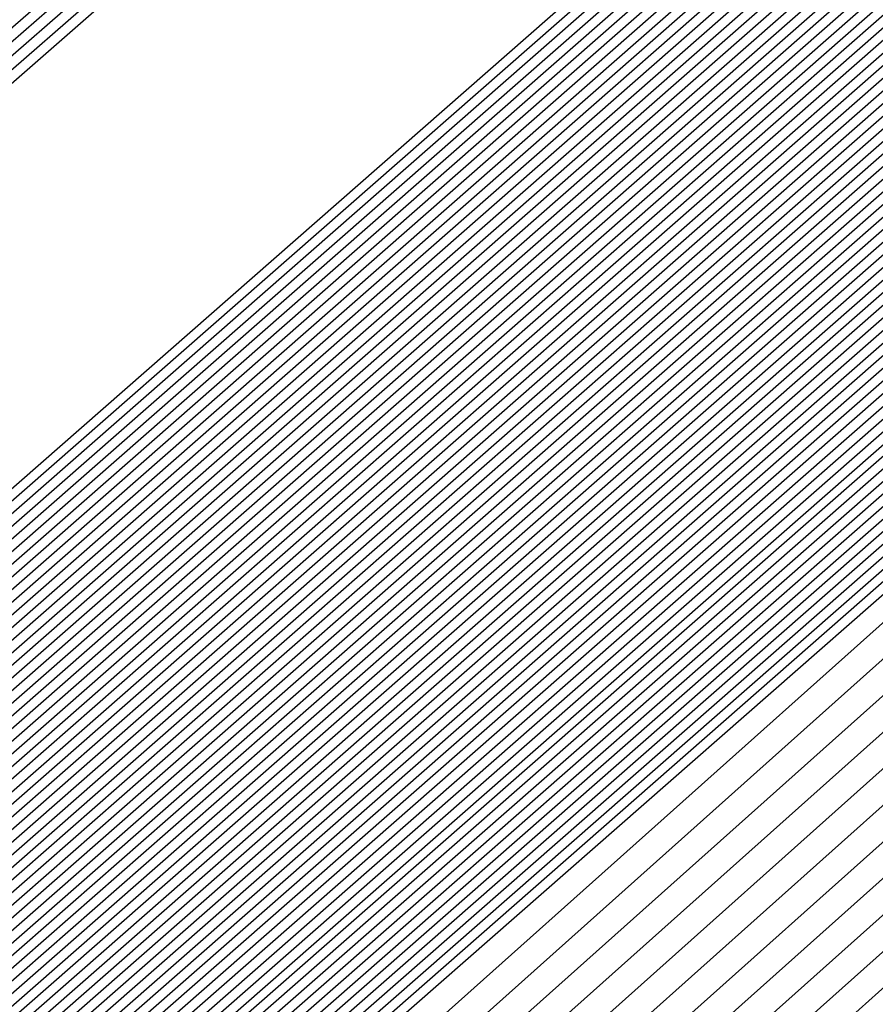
# Model space of a CAD drawing. Extents: x 3249832 to 3255657, y 13789405 to 13793316.
# Tile 922 of 1056: x 3253211.3901 to 3253211.4568, y 13791260.0978 to 13791260.1745. Entities that reach past the tile are written whole.
import ezdxf

# ---------------------------------------------------------------- set-up
doc = ezdxf.new("R2010")
doc.units = 0
doc.header["$LTSCALE"] = 100
doc.header["$MEASUREMENT"] = 0
for name, color, linetype in [('GRATIO_03231_CON', 1, 'CONTINUOUS'), ('GRATIO_0323_ICON', 1, 'CONTINUOUS'), ('TARGETS_EAST', 7, 'CONTINUOUS')]:
    doc.layers.add(name, color=color, linetype=linetype)

# ---------------------------------------------------------------- blocks, each defined once
blk = doc.blocks.new('Gratio_032316_contours')
at = {"layer": 'GRATIO_03231_CON', "color": 5, "linetype": 'Continuous', "flags": 128}
for points in [[(3253177.704756, 13791230.766067), (3253185.643033, 13791237.685398), (3253200.734516, 13791250.865585), (3253218.815861, 13791266.661746), (3253234.291074, 13791280.181456), (3253242.951823, 13791287.746732), (3253246.140397, 13791290.537309), (3253246.586741, 13791290.947355), (3253247.014362, 13791291.365837), (3253250.12102, 13791294.160915), (3253258.59804, 13791301.695547), (3253273.796257, 13791315.143359), (3253291.704555, 13791330.920638), (3253306.971337, 13791344.254342)], [(3253177.089585, 13791230.22308), (3253185.232573, 13791237.323861), (3253200.486855, 13791250.647788), (3253218.685071, 13791266.546611), (3253234.235555, 13791280.132165), (3253242.93567, 13791287.731799), (3253246.138826, 13791290.534946), (3253246.587455, 13791290.946559), (3253247.007656, 13791291.357733), (3253250.060221, 13791294.104125), (3253258.389611, 13791301.507537), (3253273.323142, 13791314.721148), (3253290.919561, 13791330.223658), (3253305.920461, 13791343.325148)], [(3253176.474414, 13791229.680093), (3253184.822112, 13791236.962323), (3253200.239195, 13791250.429989), (3253218.554281, 13791266.431479), (3253234.180037, 13791280.082873), (3253242.919516, 13791287.716865), (3253246.137255, 13791290.532583), (3253246.588168, 13791290.945763), (3253247.000951, 13791291.349628), (3253249.999421, 13791294.047336), (3253258.181181, 13791301.319527), (3253272.850028, 13791314.298938), (3253290.134562, 13791329.526677), (3253304.869584, 13791342.395954)], [(3253175.244073, 13791228.594119), (3253184.001191, 13791236.239247), (3253199.743873, 13791249.994392), (3253218.292697, 13791266.201212), (3253234.069002, 13791279.984291), (3253242.887209, 13791287.686999), (3253246.134112, 13791290.527856), (3253246.589595, 13791290.944171), (3253246.987539, 13791291.33342), (3253249.877822, 13791293.933757), (3253257.764321, 13791300.943507), (3253271.903798, 13791313.454514), (3253288.564569, 13791328.132716), (3253302.767831, 13791340.537565)], [(3253196.577061, 13791247.036147), (3253203.471051, 13791253.193803), (3253218.759506, 13791266.601258), (3253234.069714, 13791279.984133), (3253242.887716, 13791287.686623), (3253246.134624, 13791290.527313), (3253246.590308, 13791290.943375), (3253246.980833, 13791291.325315), (3253249.817023, 13791293.876967), (3253257.555891, 13791300.755497), (3253271.430682, 13791313.032305), (3253287.77957, 13791327.435736), (3253301.716954, 13791339.608371)], [(3253196.710569, 13791247.152543), (3253203.58621, 13791253.293811), (3253218.83398, 13791266.665582), (3253234.103448, 13791280.012829), (3253242.898008, 13791287.694797), (3253246.136358, 13791290.527838), (3253246.591022, 13791290.942579), (3253246.974128, 13791291.317211), (3253249.756224, 13791293.820178), (3253257.347461, 13791300.567486), (3253270.957567, 13791312.610093), (3253286.994572, 13791326.738755), (3253300.666077, 13791338.679176)], [(3253196.844077, 13791247.26894), (3253203.701371, 13791253.393818), (3253218.908454, 13791266.729905), (3253234.137183, 13791280.041526), (3253242.9083, 13791287.702971), (3253246.138093, 13791290.528363), (3253246.591735, 13791290.941783), (3253246.967422, 13791291.309107), (3253249.695424, 13791293.763388), (3253257.139032, 13791300.379476), (3253270.484453, 13791312.187881), (3253286.209573, 13791326.041774), (3253299.615201, 13791337.749981)], [(3253197.111093, 13791247.501735), (3253203.931691, 13791253.593836), (3253219.057401, 13791266.858547), (3253234.204654, 13791280.09892), (3253242.928884, 13791287.71932), (3253246.141561, 13791290.529414), (3253246.593162, 13791290.940191), (3253246.954011, 13791291.292898), (3253249.573825, 13791293.649809), (3253256.722172, 13791300.003456), (3253269.538223, 13791311.34346), (3253284.63958, 13791324.647813), (3253297.513447, 13791335.891592)], [(3253197.244601, 13791247.618131), (3253204.046851, 13791253.693843), (3253219.131875, 13791266.92287), (3253234.238388, 13791280.127617), (3253242.939176, 13791287.727494), (3253246.143296, 13791290.529939), (3253246.593875, 13791290.939395), (3253246.947305, 13791291.284794), (3253249.513026, 13791293.59302), (3253256.513742, 13791299.815445), (3253269.065109, 13791310.92125), (3253283.854581, 13791323.950833), (3253296.46257, 13791334.962398)], [(3253197.378109, 13791247.734529), (3253204.162012, 13791253.793851), (3253219.206348, 13791266.987193), (3253234.272124, 13791280.156313), (3253242.949468, 13791287.735668), (3253246.14503, 13791290.530465), (3253246.594589, 13791290.9386), (3253246.940599, 13791291.27669), (3253249.452226, 13791293.53623), (3253256.305312, 13791299.627435), (3253268.591994, 13791310.499038), (3253283.069583, 13791323.253852), (3253295.411694, 13791334.033204)], [(3253197.511617, 13791247.850926), (3253204.277171, 13791253.893859), (3253219.280822, 13791267.051512), (3253234.305859, 13791280.18501), (3253242.95976, 13791287.743843), (3253246.146765, 13791290.53099), (3253246.595302, 13791290.937804), (3253246.933893, 13791291.268586), (3253249.391427, 13791293.479441), (3253256.096882, 13791299.439425), (3253268.118879, 13791310.076826), (3253282.284588, 13791322.55687), (3253294.360818, 13791333.104009)], [(3253197.778633, 13791248.083719), (3253204.507492, 13791254.093876), (3253219.429769, 13791267.180159), (3253234.373329, 13791280.242404), (3253242.980343, 13791287.760191), (3253246.150233, 13791290.532041), (3253246.596729, 13791290.936212), (3253246.920482, 13791291.252377), (3253249.269828, 13791293.365862), (3253255.680023, 13791299.063404), (3253267.172648, 13791309.232405), (3253280.714591, 13791321.162909), (3253292.259064, 13791331.24562), (3253298.86322, 13791336.863506)], [(3253197.912141, 13791248.200117), (3253204.622651, 13791254.193883), (3253219.504243, 13791267.244478), (3253234.407064, 13791280.271101), (3253242.990635, 13791287.768365), (3253246.151968, 13791290.532566), (3253246.597442, 13791290.935416), (3253246.913776, 13791291.244273), (3253249.209028, 13791293.309072), (3253255.471593, 13791298.875394), (3253266.699533, 13791308.810193), (3253279.929596, 13791320.465926), (3253291.208188, 13791330.316426), (3253297.66843, 13791335.812021)], [(3253198.045649, 13791248.316514), (3253204.737812, 13791254.293891), (3253219.578716, 13791267.308801), (3253234.440798, 13791280.299798), (3253243.000927, 13791287.77654), (3253246.153702, 13791290.533091), (3253246.598156, 13791290.93462), (3253246.907071, 13791291.236168), (3253249.148229, 13791293.252283), (3253255.263163, 13791298.687384), (3253266.226419, 13791308.387983), (3253279.144597, 13791319.768946), (3253290.157311, 13791329.387232), (3253296.473639, 13791334.760535)], [(3253198.179157, 13791248.43291), (3253204.852971, 13791254.393901), (3253219.65319, 13791267.373124), (3253234.474533, 13791280.328495), (3253243.011219, 13791287.784714), (3253246.155437, 13791290.533616), (3253246.598869, 13791290.933824), (3253246.900365, 13791291.228064), (3253249.087429, 13791293.195493), (3253255.054733, 13791298.499374), (3253265.753304, 13791307.965772), (3253278.359599, 13791319.071965), (3253289.106434, 13791328.458038), (3253295.27885, 13791333.70905)], [(3253198.446173, 13791248.665705), (3253205.083292, 13791254.593916), (3253219.802137, 13791267.501766), (3253234.542003, 13791280.385889), (3253243.031803, 13791287.801062), (3253246.158905, 13791290.534667), (3253246.600296, 13791290.932232), (3253246.886954, 13791291.211856), (3253248.96583, 13791293.081914), (3253254.637874, 13791298.123353), (3253264.807075, 13791307.12135), (3253276.789604, 13791317.678004), (3253287.004681, 13791326.599649), (3253292.889269, 13791331.606079), (3253295.951331, 13791334.070942)], [(3253198.579681, 13791248.782102), (3253205.198453, 13791254.693924), (3253219.876611, 13791267.566089), (3253234.575738, 13791280.414585), (3253243.042095, 13791287.809237), (3253246.16064, 13791290.535192), (3253246.60101, 13791290.931436), (3253246.880248, 13791291.203751), (3253248.905031, 13791293.025125), (3253254.429444, 13791297.935343), (3253264.33396, 13791306.699138), (3253276.004607, 13791316.981023), (3253285.953804, 13791325.670454), (3253291.694479, 13791330.554594), (3253294.7416, 13791333.011419)], [(3253198.713189, 13791248.898498), (3253205.313612, 13791254.793933), (3253219.951085, 13791267.630412), (3253234.609474, 13791280.443283), (3253243.052387, 13791287.817411), (3253246.162374, 13791290.535718), (3253246.601723, 13791290.93064), (3253246.873542, 13791291.195647), (3253248.844232, 13791292.968335), (3253254.221014, 13791297.747333), (3253263.860844, 13791306.276928), (3253275.21961, 13791316.284043), (3253284.902928, 13791324.74126), (3253290.499689, 13791329.503109), (3253293.53187, 13791331.951897)], [(3253198.846697, 13791249.014895), (3253205.428774, 13791254.893941), (3253220.025558, 13791267.694732), (3253234.643209, 13791280.47198), (3253243.062679, 13791287.825585), (3253246.164109, 13791290.536243), (3253246.602436, 13791290.929844), (3253246.866836, 13791291.187543), (3253248.783432, 13791292.911546), (3253254.012584, 13791297.559322), (3253263.387729, 13791305.854716), (3253274.434612, 13791315.58706), (3253283.852051, 13791323.812065), (3253289.304899, 13791328.451623), (3253292.322139, 13791330.892375), (3253295.398785, 13791333.387147)], [(3253199.113713, 13791249.247691), (3253205.659094, 13791255.093956), (3253220.174506, 13791267.823378), (3253234.710679, 13791280.529373), (3253243.083262, 13791287.841934), (3253246.167577, 13791290.537293), (3253246.603863, 13791290.928252), (3253246.853425, 13791291.171334), (3253248.661833, 13791292.797967), (3253253.595725, 13791297.183302), (3253262.4415, 13791305.010294), (3253272.864616, 13791314.193099), (3253281.750298, 13791321.953677), (3253286.915319, 13791326.348653), (3253289.902678, 13791328.77333), (3253293.186926, 13791331.457682)], [(3253199.247221, 13791249.364086), (3253205.774253, 13791255.193966), (3253220.248979, 13791267.887697), (3253234.744414, 13791280.558071), (3253243.093554, 13791287.850108), (3253246.169312, 13791290.537819), (3253246.604577, 13791290.927456), (3253246.846719, 13791291.16323), (3253248.601034, 13791292.741177), (3253253.387295, 13791296.995292), (3253261.968385, 13791304.588083), (3253272.07962, 13791313.496119), (3253280.699421, 13791321.024482), (3253285.720529, 13791325.297167), (3253288.692948, 13791327.713808), (3253292.080997, 13791330.492949), (3253297.619173, 13791335.1971)], [(3253199.380729, 13791249.480484), (3253205.889415, 13791255.293974), (3253220.323453, 13791267.95202), (3253234.778148, 13791280.586767), (3253243.103846, 13791287.858282), (3253246.171046, 13791290.538344), (3253246.60529, 13791290.92666), (3253246.840014, 13791291.155126), (3253248.540234, 13791292.684388), (3253253.178865, 13791296.807282), (3253261.495269, 13791304.165872), (3253271.294621, 13791312.799138), (3253279.648544, 13791320.095288), (3253284.525739, 13791324.245682), (3253287.483217, 13791326.654286), (3253290.975067, 13791329.528217), (3253296.715246, 13791334.410219)], [(3253199.514237, 13791249.596881), (3253206.004574, 13791255.393981), (3253220.397926, 13791268.016343), (3253234.811884, 13791280.615464), (3253243.114138, 13791287.866456), (3253246.172781, 13791290.538869), (3253246.606003, 13791290.925864), (3253246.833308, 13791291.147021), (3253248.479435, 13791292.627598), (3253252.970435, 13791296.619271), (3253261.022155, 13791303.743661), (3253270.509624, 13791312.102158), (3253278.597668, 13791319.166094), (3253283.330949, 13791323.194197), (3253286.273487, 13791325.594763), (3253289.869138, 13791328.563484), (3253295.81132, 13791333.62334)], [(3253199.781252, 13791249.829674), (3253206.234894, 13791255.593998), (3253220.546874, 13791268.144986), (3253234.879353, 13791280.672858), (3253243.134722, 13791287.882805), (3253246.176249, 13791290.53992), (3253246.60743, 13791290.924272), (3253246.819896, 13791291.130813), (3253248.357836, 13791292.514019), (3253252.553575, 13791296.243251), (3253260.075926, 13791302.899239), (3253268.939629, 13791310.708195), (3253276.495915, 13791317.307705), (3253280.941369, 13791321.091226), (3253283.854026, 13791323.475719), (3253287.657279, 13791326.63402), (3253294.003467, 13791332.049579)], [(3253199.91476, 13791249.946072), (3253206.350054, 13791255.694006), (3253220.621347, 13791268.209309), (3253234.913089, 13791280.701555), (3253243.145014, 13791287.890979), (3253246.177984, 13791290.540445), (3253246.608144, 13791290.923477), (3253246.813191, 13791291.122709), (3253248.297036, 13791292.45723), (3253252.345146, 13791296.055241), (3253259.60281, 13791302.477028), (3253268.154633, 13791310.011214), (3253275.445038, 13791316.37851), (3253279.746579, 13791320.03974), (3253282.644295, 13791322.416197), (3253286.55135, 13791325.669287), (3253293.099541, 13791331.2627), (3253300.795214, 13791337.869235)], [(3253200.048268, 13791250.062469), (3253206.465215, 13791255.794014), (3253220.695821, 13791268.273632), (3253234.946824, 13791280.730252), (3253243.155306, 13791287.899153), (3253246.179718, 13791290.540971), (3253246.608857, 13791290.922681), (3253246.806485, 13791291.114604), (3253248.236237, 13791292.40044), (3253252.136716, 13791295.86723), (3253259.129695, 13791302.054816), (3253267.369634, 13791309.314234), (3253274.394161, 13791315.449316), (3253278.551789, 13791318.988255), (3253281.434565, 13791321.356674), (3253285.44542, 13791324.704555), (3253292.195614, 13791330.475819), (3253300.12972, 13791337.290156)], [(3253200.181776, 13791250.178867), (3253206.580374, 13791255.894021), (3253220.770295, 13791268.337951), (3253234.980558, 13791280.758949), (3253243.165597, 13791287.907327), (3253246.181453, 13791290.541496), (3253246.609571, 13791290.921885), (3253246.799779, 13791291.1065), (3253248.175437, 13791292.34365), (3253251.928286, 13791295.67922), (3253258.656581, 13791301.632605), (3253266.584637, 13791308.617253), (3253273.343284, 13791314.520121), (3253277.356999, 13791317.93677), (3253280.224834, 13791320.297152), (3253284.339491, 13791323.739822), (3253291.291688, 13791329.688939), (3253299.464229, 13791336.711079)], [(3253200.448792, 13791250.41166), (3253206.810695, 13791256.094039), (3253220.919242, 13791268.466597), (3253235.048029, 13791280.816343), (3253243.186181, 13791287.923676), (3253246.184922, 13791290.542546), (3253246.610997, 13791290.920293), (3253246.786368, 13791291.090291), (3253248.053838, 13791292.230072), (3253251.511426, 13791295.3032), (3253257.71035, 13791300.788183), (3253265.014642, 13791307.223292), (3253271.241531, 13791312.661733), (3253274.967419, 13791315.833799), (3253277.805373, 13791318.178108), (3253282.127631, 13791321.810358), (3253289.483835, 13791328.115179), (3253298.133244, 13791335.552923)], [(3253200.5823, 13791250.528057), (3253206.925856, 13791256.194046), (3253220.993715, 13791268.530917), (3253235.081764, 13791280.845039), (3253243.196473, 13791287.93185), (3253246.186656, 13791290.543072), (3253246.611711, 13791290.919497), (3253246.779662, 13791291.082187), (3253247.993039, 13791292.173282), (3253251.302996, 13791295.11519), (3253257.237236, 13791300.365972), (3253264.229644, 13791306.52631), (3253270.190655, 13791311.732538), (3253273.772629, 13791314.782314), (3253276.595643, 13791317.118585), (3253281.021702, 13791320.845625), (3253288.579908, 13791327.328299), (3253297.467752, 13791334.973846)], [(3253200.715808, 13791250.644455), (3253207.041015, 13791256.294056), (3253221.068189, 13791268.59524), (3253235.115498, 13791280.873737), (3253243.206765, 13791287.940024), (3253246.18839, 13791290.543597), (3253246.612424, 13791290.918701), (3253246.772956, 13791291.074083), (3253247.93224, 13791292.116492), (3253251.094567, 13791294.927179), (3253256.764121, 13791299.943761), (3253263.444647, 13791305.82933), (3253269.139778, 13791310.803344), (3253272.577839, 13791313.730828), (3253275.385912, 13791316.059063), (3253279.915773, 13791319.880893), (3253287.675982, 13791326.541418), (3253296.802261, 13791334.394769)], [(3253200.849316, 13791250.760851), (3253207.156176, 13791256.394064), (3253221.142663, 13791268.659563), (3253235.149234, 13791280.902434), (3253243.217057, 13791287.948199), (3253246.190125, 13791290.544122), (3253246.613138, 13791290.917905), (3253246.766251, 13791291.065979), (3253247.87144, 13791292.059703), (3253250.886137, 13791294.739169), (3253256.291006, 13791299.52155), (3253262.659648, 13791305.132348), (3253268.088901, 13791309.87415), (3253271.383048, 13791312.679343), (3253274.176182, 13791314.999541), (3253278.809843, 13791318.91616), (3253286.772056, 13791325.754539), (3253296.136767, 13791333.81569)], [(3253201.116332, 13791250.993646), (3253207.386497, 13791256.594079), (3253221.29161, 13791268.788205), (3253235.216703, 13791280.959827), (3253243.237641, 13791287.964547), (3253246.193594, 13791290.545173), (3253246.614564, 13791290.916313), (3253246.752839, 13791291.04977), (3253247.749841, 13791291.946124), (3253250.469277, 13791294.363148), (3253255.344776, 13791298.677128), (3253261.089654, 13791303.738387), (3253265.987148, 13791308.015761), (3253268.993468, 13791310.576372), (3253271.756721, 13791312.880496), (3253276.597984, 13791316.986696), (3253284.964203, 13791324.180778), (3253294.805784, 13791332.657536)], [(3253201.24984, 13791251.110043), (3253207.501656, 13791256.694088), (3253221.366084, 13791268.852528), (3253235.250439, 13791280.988525), (3253243.247933, 13791287.972721), (3253246.195328, 13791290.545698), (3253246.615278, 13791290.915517), (3253246.746134, 13791291.041666), (3253247.689042, 13791291.889334), (3253250.260847, 13791294.175138), (3253254.871662, 13791298.254917), (3253260.304656, 13791303.041406), (3253264.936271, 13791307.086566), (3253267.798678, 13791309.524887), (3253270.54699, 13791311.820974), (3253275.492055, 13791316.021963), (3253284.060277, 13791323.393899), (3253294.140291, 13791332.078457)], [(3253201.383348, 13791251.226439), (3253207.616817, 13791256.794096), (3253221.440557, 13791268.916851), (3253235.284174, 13791281.017221), (3253243.258224, 13791287.980896), (3253246.197062, 13791290.546223), (3253246.615991, 13791290.914721), (3253246.739428, 13791291.033562), (3253247.628242, 13791291.832545), (3253250.052417, 13791293.987128), (3253254.398546, 13791297.832706), (3253259.519659, 13791302.344425), (3253263.885395, 13791306.157372), (3253266.603888, 13791308.473402), (3253269.33726, 13791310.761452), (3253274.386125, 13791315.057231), (3253283.156349, 13791322.607018), (3253293.474799, 13791331.49938)], [(3253201.516856, 13791251.342836), (3253207.731977, 13791256.894104), (3253221.515031, 13791268.98117), (3253235.317908, 13791281.045918), (3253243.268516, 13791287.98907), (3253246.198797, 13791290.546749), (3253246.616705, 13791290.913925), (3253246.732722, 13791291.025457), (3253247.567443, 13791291.775755), (3253249.843988, 13791293.799118), (3253253.925432, 13791297.410495), (3253258.734661, 13791301.647445), (3253262.834518, 13791305.228178), (3253265.409098, 13791307.421916), (3253268.127529, 13791309.701929), (3253273.280196, 13791314.092498), (3253282.252423, 13791321.820138), (3253292.809306, 13791330.920303), (3253301.810882, 13791338.630682)], [(3253201.783872, 13791251.575631), (3253207.962297, 13791257.094121), (3253221.663978, 13791269.109817), (3253235.385379, 13791281.103312), (3253243.2891, 13791288.005418), (3253246.202266, 13791290.547799), (3253246.618132, 13791290.912333), (3253246.719311, 13791291.009249), (3253247.445844, 13791291.662176), (3253249.427128, 13791293.423097), (3253252.979202, 13791296.566073), (3253257.164667, 13791300.253483), (3253260.732765, 13791303.369789), (3253263.019518, 13791305.318945), (3253265.708069, 13791307.582885), (3253271.068337, 13791312.163033), (3253280.44457, 13791320.246378), (3253291.478323, 13791329.762148), (3253300.885471, 13791337.825133)], [(3253201.91738, 13791251.692027), (3253208.077456, 13791257.194129), (3253221.738452, 13791269.174136), (3253235.419113, 13791281.132009), (3253243.299392, 13791288.013593), (3253246.204, 13791290.548325), (3253246.618845, 13791290.911537), (3253246.712605, 13791291.001144), (3253247.385044, 13791291.605387), (3253249.218698, 13791293.235087), (3253252.506087, 13791296.143862), (3253256.379669, 13791299.556502), (3253259.681888, 13791302.440594), (3253261.824728, 13791304.26746), (3253264.498338, 13791306.523363), (3253269.962407, 13791311.198301), (3253279.540643, 13791319.459498), (3253290.812829, 13791329.183071), (3253300.422766, 13791337.422359)], [(3253202.050886, 13791251.808424), (3253208.192618, 13791257.294136), (3253221.812925, 13791269.238459), (3253235.452849, 13791281.160706), (3253243.309684, 13791288.021767), (3253246.205734, 13791290.54885), (3253246.619558, 13791290.910741), (3253246.705899, 13791290.99304), (3253247.324245, 13791291.548597), (3253249.010269, 13791293.047077), (3253252.032972, 13791295.72165), (3253255.594672, 13791298.859521), (3253258.631011, 13791301.5114), (3253260.629938, 13791303.215975), (3253263.288608, 13791305.46384), (3253268.856478, 13791310.233569), (3253278.636718, 13791318.672617), (3253290.147338, 13791328.603992), (3253299.96006, 13791337.019585)], [(3253222.189727, 13791268.956195), (3253208.471011, 13791257.206985), (3253202.184394, 13791251.924823), (3253202.184394, 13791251.924822), (3253208.307777, 13791257.394144), (3253221.887399, 13791269.302782)], [(3253222.336854, 13791269.086923), (3253208.700353, 13791257.408126), (3253202.451409, 13791252.157615), (3253202.45141, 13791252.157615), (3253208.538097, 13791257.594161), (3253222.036346, 13791269.431424)], [(3253222.410417, 13791269.152286), (3253208.815023, 13791257.508695), (3253202.584921, 13791252.274011), (3253202.584918, 13791252.274013), (3253208.653258, 13791257.694169), (3253222.11082, 13791269.495747)], [(3253222.483981, 13791269.217651), (3253208.92969, 13791257.609264), (3253202.718428, 13791252.390411), (3253202.718426, 13791252.39041), (3253208.768418, 13791257.794177), (3253222.185294, 13791269.560071)], [(3253222.557544, 13791269.283014), (3253209.044361, 13791257.709832), (3253202.851936, 13791252.506807), (3253202.851934, 13791252.506806), (3253208.883579, 13791257.894186), (3253222.259767, 13791269.62439)], [(3253222.704671, 13791269.413741), (3253209.273702, 13791257.91097), (3253203.118951, 13791252.739602), (3253203.11895, 13791252.739601), (3253209.113899, 13791258.094202), (3253222.408715, 13791269.753036)], [(3253222.778233, 13791269.479104), (3253209.388373, 13791258.011542), (3253203.252459, 13791252.855998), (3253203.252458, 13791252.855998), (3253209.229059, 13791258.194209), (3253222.483188, 13791269.817355)], [(3253222.851796, 13791269.544469), (3253209.503043, 13791258.112111), (3253203.385966, 13791252.972394), (3253203.385966, 13791252.972394), (3253209.34422, 13791258.294219), (3253222.557662, 13791269.881678)], [(3253222.92536, 13791269.609832), (3253209.617714, 13791258.21268), (3253203.519474, 13791253.08879), (3253203.519474, 13791253.088791), (3253209.459379, 13791258.394226), (3253222.632135, 13791269.946001)], [(3253294.555932, 13791331.784818), (3253282.651333, 13791321.302735), (3253268.603203, 13791309.014447), (3253256.633797, 13791298.600272), (3253249.913733, 13791292.816087), (3253247.407106, 13791290.719974), (3253247.026376, 13791290.445568), (3253246.628672, 13791290.097267), (3253243.849802, 13791287.662521), (3253236.270245, 13791281.099544), (3253223.072487, 13791269.740559), (3253209.847055, 13791258.413819), (3253203.786489, 13791253.321586), (3253203.78649, 13791253.321586), (3253209.689707, 13791258.594234), (3253222.78114, 13791270.074575), (3253235.891608, 13791281.53353), (3253243.79641, 13791288.432975), (3253249.048806, 13791292.998606), (3253256.146548, 13791299.147074), (3253268.135158, 13791309.529006), (3253282.251274, 13791321.730918), (3253294.279297, 13791332.073309)], [(3253294.303412, 13791331.566983), (3253282.46184, 13791321.140397), (3253268.488083, 13791308.917171), (3253256.582029, 13791298.558148), (3253249.897517, 13791292.804611), (3253247.40414, 13791290.719612), (3253247.02543, 13791290.446644), (3253246.629001, 13791290.099378), (3253243.858784, 13791287.672183), (3253236.302787, 13791281.129602), (3253223.14605, 13791269.805922), (3253209.961726, 13791258.514388), (3253203.919997, 13791253.437981), (3253203.919998, 13791253.437982), (3253209.804872, 13791258.694236), (3253222.855652, 13791270.138852), (3253235.925472, 13791281.562076), (3253243.805117, 13791288.439206), (3253249.036009, 13791292.985734), (3253256.097231, 13791299.102201), (3253268.022476, 13791309.42905), (3253282.06389, 13791321.566318), (3253294.028242, 13791331.853946)], [(3253294.050892, 13791331.349147), (3253282.272347, 13791320.978058), (3253268.372959, 13791308.819897), (3253256.53026, 13791298.516025), (3253249.8813, 13791292.793135), (3253247.401173, 13791290.719249), (3253247.024485, 13791290.447721), (3253246.629331, 13791290.101489), (3253243.867765, 13791287.681844), (3253236.335328, 13791281.15966), (3253223.219613, 13791269.871285), (3253210.076396, 13791258.614957), (3253204.053508, 13791253.554381), (3253204.053506, 13791253.554379), (3253209.920037, 13791258.79424), (3253222.930167, 13791270.20313), (3253235.959336, 13791281.590624), (3253243.813823, 13791288.445438), (3253249.023211, 13791292.972861), (3253256.047914, 13791299.057326), (3253267.909792, 13791309.329092), (3253281.876511, 13791321.401718), (3253293.777187, 13791331.634584)], [(3253293.798373, 13791331.131311), (3253282.082854, 13791320.815718), (3253268.257836, 13791308.722622), (3253256.478491, 13791298.473901), (3253249.865083, 13791292.781659), (3253247.398206, 13791290.718887), (3253247.023539, 13791290.448797), (3253246.629661, 13791290.1036), (3253243.876746, 13791287.691505), (3253236.367871, 13791281.189718), (3253223.293177, 13791269.93665), (3253210.191067, 13791258.715525), (3253204.187016, 13791253.670777), (3253204.187014, 13791253.670777), (3253210.035202, 13791258.894242), (3253223.004679, 13791270.267407), (3253235.993201, 13791281.619171), (3253243.82253, 13791288.45167), (3253249.010414, 13791292.959989), (3253255.998597, 13791299.012453), (3253267.79711, 13791309.229136), (3253281.689131, 13791321.237116), (3253293.526131, 13791331.41522)], [(3253281.703867, 13791320.491041), (3253268.027588, 13791308.528072), (3253256.374954, 13791298.389654), (3253249.83265, 13791292.758707), (3253247.392273, 13791290.718163), (3253247.021649, 13791290.45095), (3253246.63032, 13791290.107823), (3253243.894709, 13791287.710827), (3253236.432955, 13791281.249833), (3253223.440304, 13791270.067378), (3253210.420408, 13791258.916665), (3253204.454031, 13791253.903573), (3253204.45403, 13791253.90357), (3253210.265496, 13791259.094286), (3253223.15342, 13791270.396274), (3253236.059978, 13791281.677323), (3253243.494674, 13791288.169109), (3253246.236293, 13791290.558915), (3253246.630942, 13791290.897916), (3253246.976878, 13791291.192818), (3253249.380962, 13791293.27243), (3253255.902209, 13791298.921086), (3253267.57241, 13791309.028745), (3253281.314456, 13791320.907856)], [(3253281.514374, 13791320.328701), (3253267.912464, 13791308.430798), (3253256.323186, 13791298.34753), (3253249.816433, 13791292.747232), (3253247.389307, 13791290.7178), (3253247.020703, 13791290.452026), (3253246.63065, 13791290.109934), (3253243.90369, 13791287.720489), (3253236.465497, 13791281.279891), (3253223.513867, 13791270.132741), (3253210.535079, 13791259.017233), (3253204.587539, 13791254.019969), (3253204.587538, 13791254.019968), (3253210.380657, 13791259.194295), (3253223.22789, 13791270.460601), (3253236.093697, 13791281.706031), (3253243.504926, 13791288.177315), (3253246.237927, 13791290.559532), (3253246.631434, 13791290.897348), (3253246.975681, 13791291.190435), (3253249.366914, 13791293.25849), (3253255.852885, 13791298.876217), (3253267.459724, 13791308.928789), (3253281.127076, 13791320.743256)], [(3253281.324881, 13791320.166363), (3253267.797344, 13791308.333522), (3253256.271417, 13791298.305406), (3253249.800217, 13791292.735756), (3253247.38634, 13791290.717438), (3253247.019758, 13791290.453103), (3253246.630979, 13791290.112045), (3253243.912671, 13791287.73015), (3253236.498039, 13791281.309949), (3253223.587429, 13791270.198103), (3253210.64975, 13791259.117804), (3253204.721046, 13791254.136365), (3253204.721046, 13791254.136365), (3253210.495817, 13791259.294303), (3253223.302356, 13791270.524924), (3253236.127417, 13791281.734739), (3253243.515178, 13791288.185521), (3253246.239562, 13791290.56015), (3253246.631926, 13791290.896781), (3253246.974483, 13791291.188052), (3253249.352866, 13791293.24455), (3253255.803561, 13791298.831348), (3253267.347038, 13791308.828835), (3253280.939697, 13791320.578654)], [(3253281.135387, 13791320.004024), (3253267.68222, 13791308.236247), (3253256.219649, 13791298.263283), (3253249.784, 13791292.72428), (3253247.383374, 13791290.717076), (3253247.018812, 13791290.454179), (3253246.631309, 13791290.114156), (3253243.921652, 13791287.739811), (3253236.530581, 13791281.340006), (3253223.660992, 13791270.263468), (3253210.76442, 13791259.218373), (3253204.854554, 13791254.25276), (3253204.854554, 13791254.252763), (3253210.610976, 13791259.394313), (3253223.376826, 13791270.589251), (3253236.161137, 13791281.763447), (3253243.52543, 13791288.193726), (3253246.241196, 13791290.560768), (3253246.632418, 13791290.896213), (3253246.973286, 13791291.185668), (3253249.338818, 13791293.230609), (3253255.754237, 13791298.786479), (3253267.234354, 13791308.728879), (3253280.752313, 13791320.414054)], [(3253267.451973, 13791308.041697), (3253256.116111, 13791298.179035), (3253249.751567, 13791292.701328), (3253247.377441, 13791290.716351), (3253247.016922, 13791290.456332), (3253246.631968, 13791290.118378), (3253243.939615, 13791287.759133), (3253236.595665, 13791281.400121), (3253223.808119, 13791270.394196), (3253210.993761, 13791259.419512), (3253205.121569, 13791254.485556), (3253205.12157, 13791254.485556), (3253210.841294, 13791259.59433), (3253223.525766, 13791270.717901), (3253236.228576, 13791281.820863), (3253243.545933, 13791288.210138), (3253246.244464, 13791290.562004), (3253246.633402, 13791290.895078), (3253246.970892, 13791291.180901), (3253249.310721, 13791293.202729), (3253255.655588, 13791298.696741), (3253267.008982, 13791308.528971)], [(3253267.336849, 13791307.944423), (3253256.064342, 13791298.136912), (3253249.73535, 13791292.689852), (3253247.374474, 13791290.715989), (3253247.015976, 13791290.457408), (3253246.632298, 13791290.120489), (3253243.948596, 13791287.768794), (3253236.628207, 13791281.430179), (3253223.881683, 13791270.459559), (3253211.108432, 13791259.520081), (3253205.255077, 13791254.601952), (3253205.255078, 13791254.601953), (3253210.956454, 13791259.694338), (3253223.600232, 13791270.782228), (3253236.262295, 13791281.84957), (3253243.556185, 13791288.218343), (3253246.246098, 13791290.562622), (3253246.633894, 13791290.89451), (3253246.969694, 13791291.178518), (3253249.296673, 13791293.188789), (3253255.606265, 13791298.651872), (3253266.896298, 13791308.429015)], [(3253267.221725, 13791307.847149), (3253256.012575, 13791298.094788), (3253249.719134, 13791292.678376), (3253247.371507, 13791290.715627), (3253247.015031, 13791290.458484), (3253246.632628, 13791290.1226), (3253243.957577, 13791287.778456), (3253236.66075, 13791281.460237), (3253223.955246, 13791270.524922), (3253211.223103, 13791259.62065), (3253205.388584, 13791254.718352), (3253205.388586, 13791254.718351), (3253211.071615, 13791259.794345), (3253223.674701, 13791270.846551), (3253236.296016, 13791281.878279), (3253243.566437, 13791288.226549), (3253246.247732, 13791290.56324), (3253246.634385, 13791290.893942), (3253246.968497, 13791291.176134), (3253249.282624, 13791293.174848), (3253255.55694, 13791298.607003), (3253266.783612, 13791308.329061)], [(3253267.106605, 13791307.749872), (3253255.960806, 13791298.052664), (3253249.702917, 13791292.6669), (3253247.368541, 13791290.715265), (3253247.014086, 13791290.459561), (3253246.632957, 13791290.124712), (3253243.966559, 13791287.788117), (3253236.693292, 13791281.490295), (3253224.02881, 13791270.590287), (3253211.337773, 13791259.72122), (3253205.522092, 13791254.834748), (3253205.522094, 13791254.834746), (3253211.186774, 13791259.894355), (3253223.749171, 13791270.910878), (3253236.329735, 13791281.906987), (3253243.576689, 13791288.234755), (3253246.249366, 13791290.563858), (3253246.634877, 13791290.893375), (3253246.9673, 13791291.173751), (3253249.268576, 13791293.160908), (3253255.507616, 13791298.562134), (3253266.670926, 13791308.229105)], [(3253266.876357, 13791307.555324), (3253255.857268, 13791297.968417), (3253249.670483, 13791292.643948), (3253247.362608, 13791290.71454), (3253247.012195, 13791290.461714), (3253246.633616, 13791290.128934), (3253243.984521, 13791287.807439), (3253236.758376, 13791281.55041), (3253224.175936, 13791270.721014), (3253211.567115, 13791259.922358), (3253205.789111, 13791255.067539), (3253205.78911, 13791255.067541), (3253211.417093, 13791260.094372), (3253223.898111, 13791271.039528), (3253236.397174, 13791281.964402), (3253243.597192, 13791288.251166), (3253246.252634, 13791290.565094), (3253246.635861, 13791290.892239), (3253246.964905, 13791291.168984), (3253249.240479, 13791293.133027), (3253255.408968, 13791298.472396), (3253266.445556, 13791308.029197)], [(3253266.761233, 13791307.458048), (3253255.8055, 13791297.926293), (3253249.654267, 13791292.632473), (3253247.359641, 13791290.714178), (3253247.011249, 13791290.46279), (3253246.633946, 13791290.131045), (3253243.993502, 13791287.8171), (3253236.790918, 13791281.580467), (3253224.2495, 13791270.786377), (3253211.681785, 13791260.022928), (3253205.922618, 13791255.183939), (3253205.922618, 13791255.183939), (3253211.532252, 13791260.19438), (3253223.972577, 13791271.103855), (3253236.430893, 13791281.993111), (3253243.607444, 13791288.259371), (3253246.254268, 13791290.565712), (3253246.636353, 13791290.891671), (3253246.963708, 13791291.166601), (3253249.226431, 13791293.119087), (3253255.359643, 13791298.427527), (3253266.33287, 13791307.929241)], [(3253266.64611, 13791307.360774), (3253255.753731, 13791297.884169), (3253249.63805, 13791292.620997), (3253247.356675, 13791290.713816), (3253247.010304, 13791290.463866), (3253246.634276, 13791290.133156), (3253244.002484, 13791287.826761), (3253236.82346, 13791281.610525), (3253224.323063, 13791270.85174), (3253211.796456, 13791260.123497), (3253206.056126, 13791255.300335), (3253206.056126, 13791255.300335), (3253211.647411, 13791260.294389), (3253224.047047, 13791271.168178), (3253236.464614, 13791282.021819), (3253243.617696, 13791288.267577), (3253246.255902, 13791290.566329), (3253246.636845, 13791290.891104), (3253246.962511, 13791291.164217), (3253249.212383, 13791293.105147), (3253255.310319, 13791298.382658), (3253266.220186, 13791307.829287)], [(3253266.530986, 13791307.263499), (3253255.701962, 13791297.842046), (3253249.621834, 13791292.609521), (3253247.353708, 13791290.713453), (3253247.009359, 13791290.464943), (3253246.634605, 13791290.135267), (3253244.011465, 13791287.836423), (3253236.856002, 13791281.640583), (3253224.396627, 13791270.917105), (3253211.911126, 13791260.224066), (3253206.189634, 13791255.416731), (3253206.189634, 13791255.416732), (3253211.762573, 13791260.394397), (3253224.121517, 13791271.232505), (3253236.498333, 13791282.050527), (3253243.627948, 13791288.275783), (3253246.257536, 13791290.566947), (3253246.637337, 13791290.890536), (3253246.961314, 13791291.161834), (3253249.198335, 13791293.091206), (3253255.260994, 13791298.337789), (3253266.1075, 13791307.729333)], [(3253266.300742, 13791307.068949), (3253255.598426, 13791297.757798), (3253249.5894, 13791292.586569), (3253247.347775, 13791290.712729), (3253247.007468, 13791290.467095), (3253246.635265, 13791290.139489), (3253244.029427, 13791287.855745), (3253236.921086, 13791281.700698), (3253224.543752, 13791271.047831), (3253212.140468, 13791260.425205), (3253206.456649, 13791255.649527), (3253206.45665, 13791255.649527), (3253211.992891, 13791260.594414), (3253224.270456, 13791271.361155), (3253236.565772, 13791282.107943), (3253243.648451, 13791288.292194), (3253246.260804, 13791290.568183), (3253246.638321, 13791290.889401), (3253246.958919, 13791291.157067), (3253249.170238, 13791293.063326), (3253255.162346, 13791298.248051), (3253265.88213, 13791307.529423)], [(3253266.185618, 13791306.971675), (3253255.546657, 13791297.715675), (3253249.573183, 13791292.575093), (3253247.344808, 13791290.712367), (3253247.006522, 13791290.468172), (3253246.635594, 13791290.141601), (3253244.038409, 13791287.865406), (3253236.953628, 13791281.730756), (3253224.617315, 13791271.113195), (3253212.255138, 13791260.525774), (3253206.590156, 13791255.765923), (3253206.590158, 13791255.765923), (3253212.10805, 13791260.694424), (3253224.344922, 13791271.425478), (3253236.599492, 13791282.136651), (3253243.658703, 13791288.3004), (3253246.262438, 13791290.568801), (3253246.638812, 13791290.888833), (3253246.957722, 13791291.154684), (3253249.15619, 13791293.049385), (3253255.113022, 13791298.203182), (3253265.769445, 13791307.429467)], [(3253266.070494, 13791306.874399), (3253255.494888, 13791297.673551), (3253249.556967, 13791292.563617), (3253247.341842, 13791290.712004), (3253247.005577, 13791290.469248), (3253246.635924, 13791290.143712), (3253244.04739, 13791287.875067), (3253236.98617, 13791281.760814), (3253224.690879, 13791271.178558), (3253212.369809, 13791260.626345), (3253206.723664, 13791255.882318), (3253206.723666, 13791255.88232), (3253212.22321, 13791260.794431), (3253224.419392, 13791271.489805), (3253236.633212, 13791282.165358), (3253243.668955, 13791288.308605), (3253246.264072, 13791290.569419), (3253246.639304, 13791290.888265), (3253246.956524, 13791291.1523), (3253249.142141, 13791293.035445), (3253255.063697, 13791298.158313), (3253265.656759, 13791307.329513)], [(3253265.955372, 13791306.777124), (3253255.44312, 13791297.631427), (3253249.54075, 13791292.552141), (3253247.338875, 13791290.711642), (3253247.004632, 13791290.470325), (3253246.636254, 13791290.145823), (3253244.056371, 13791287.884728), (3253237.018712, 13791281.790872), (3253224.764442, 13791271.243923), (3253212.48448, 13791260.726913), (3253206.857172, 13791255.998718), (3253206.857174, 13791255.998718), (3253212.338369, 13791260.894441), (3253224.493862, 13791271.554128), (3253236.666931, 13791282.194066), (3253243.679207, 13791288.316811), (3253246.265706, 13791290.570037), (3253246.639796, 13791290.887697), (3253246.955327, 13791291.149917), (3253249.128093, 13791293.021505), (3253255.014373, 13791298.113444), (3253265.544075, 13791307.229559)], [(3253265.725125, 13791306.582574), (3253255.339583, 13791297.54718), (3253249.508317, 13791292.52919), (3253247.332942, 13791290.710918), (3253247.002741, 13791290.472477), (3253246.636913, 13791290.150045), (3253244.074334, 13791287.904051), (3253237.083796, 13791281.850986), (3253224.911569, 13791271.374649), (3253212.713817, 13791260.928053), (3253207.124191, 13791256.23151), (3253207.12419, 13791256.231511), (3253212.568689, 13791261.094458), (3253224.642801, 13791271.682782), (3253236.73437, 13791282.251483), (3253243.69971, 13791288.333222), (3253246.268975, 13791290.571273), (3253246.64078, 13791290.886562), (3253246.952933, 13791291.14515), (3253249.099997, 13791292.993624), (3253254.915725, 13791298.023706), (3253265.318703, 13791307.029649)], [(3253265.610003, 13791306.4853), (3253255.287814, 13791297.505056), (3253249.4921, 13791292.517714), (3253247.329976, 13791290.710555), (3253247.001795, 13791290.473554), (3253246.637243, 13791290.152156), (3253244.083315, 13791287.913712), (3253237.116338, 13791281.881044), (3253224.985132, 13791271.440014), (3253212.828488, 13791261.028621), (3253207.257698, 13791256.34791), (3253207.257698, 13791256.347908), (3253212.683849, 13791261.194466), (3253224.717267, 13791271.747105), (3253236.76809, 13791282.28019), (3253243.709962, 13791288.341428), (3253246.270609, 13791290.571891), (3253246.641272, 13791290.885994), (3253246.951735, 13791291.142767), (3253249.085948, 13791292.979684), (3253254.8664, 13791297.978837), (3253265.206019, 13791306.929695)]]:
    blk.add_lwpolyline(points, dxfattribs=at)
at = {"layer": 'GRATIO_0323_ICON', "color": 7, "linetype": 'Continuous', "flags": 128}
for points in [[(3253175.859244, 13791229.137106), (3253184.411652, 13791236.600784), (3253199.991534, 13791250.212191), (3253218.423487, 13791266.316347), (3253234.12452, 13791280.033582), (3253242.903363, 13791287.701932), (3253246.135684, 13791290.53022), (3253246.588881, 13791290.944967), (3253246.994245, 13791291.341524), (3253249.938622, 13791293.990546), (3253257.972751, 13791301.131516), (3253272.376913, 13791313.876726), (3253289.349564, 13791328.829697), (3253303.818707, 13791341.466759)], [(3253196.977585, 13791247.385338), (3253203.81653, 13791253.493826), (3253218.982927, 13791266.794228), (3253234.170919, 13791280.070222), (3253242.918592, 13791287.711146), (3253246.139827, 13791290.528889), (3253246.592449, 13791290.940987), (3253246.960716, 13791291.301003), (3253249.634624, 13791293.706599), (3253256.930602, 13791300.191466), (3253270.011338, 13791311.765671), (3253285.424578, 13791325.344794), (3253298.564324, 13791336.820787)], [(3253197.645125, 13791247.967322), (3253204.392332, 13791253.993868), (3253219.355296, 13791267.115835), (3253234.339593, 13791280.213708), (3253242.970052, 13791287.752017), (3253246.148499, 13791290.531515), (3253246.596016, 13791290.937008), (3253246.927188, 13791291.260481), (3253249.330627, 13791293.422651), (3253255.888453, 13791299.251414), (3253267.645763, 13791309.654617), (3253281.499589, 13791321.859889), (3253293.30994, 13791332.174815)], [(3253198.312665, 13791248.549307), (3253204.968133, 13791254.493908), (3253219.727664, 13791267.437447), (3253234.508269, 13791280.357192), (3253243.021511, 13791287.792888), (3253246.157171, 13791290.534142), (3253246.599583, 13791290.933028), (3253246.893659, 13791291.21996), (3253249.02663, 13791293.138704), (3253254.846303, 13791298.311363), (3253265.28019, 13791307.54356), (3253277.574602, 13791318.374985), (3253288.055557, 13791327.528843), (3253294.084059, 13791332.657565)], [(3253198.980205, 13791249.131293), (3253205.543933, 13791254.993949), (3253220.100032, 13791267.759055), (3253234.676943, 13791280.500676), (3253243.07297, 13791287.833759), (3253246.165843, 13791290.536768), (3253246.60315, 13791290.929048), (3253246.860131, 13791291.179438), (3253248.722633, 13791292.854756), (3253253.804154, 13791297.371312), (3253262.914614, 13791305.432505), (3253273.649615, 13791314.89008), (3253282.801174, 13791322.882871), (3253288.110109, 13791327.400138), (3253291.112409, 13791329.832853), (3253294.292856, 13791332.422414)], [(3253199.647745, 13791249.713279), (3253206.119735, 13791255.493989), (3253220.4724, 13791268.080666), (3253234.845619, 13791280.644161), (3253243.12443, 13791287.87463), (3253246.174515, 13791290.539395), (3253246.606717, 13791290.925068), (3253246.826602, 13791291.138917), (3253248.418635, 13791292.570809), (3253252.762005, 13791296.431261), (3253260.54904, 13791303.321449), (3253269.724626, 13791311.405175), (3253277.546791, 13791318.236899), (3253282.136159, 13791322.142711), (3253285.063756, 13791324.535241), (3253288.763208, 13791327.598752), (3253294.907393, 13791332.836459)], [(3253200.315284, 13791250.295262), (3253206.695535, 13791255.994031), (3253220.844768, 13791268.402274), (3253235.014293, 13791280.787646), (3253243.175889, 13791287.915502), (3253246.183187, 13791290.542021), (3253246.610284, 13791290.921089), (3253246.793074, 13791291.098396), (3253248.114638, 13791292.286861), (3253251.719856, 13791295.49121), (3253258.183466, 13791301.210395), (3253265.799639, 13791307.920272), (3253272.292408, 13791313.590927), (3253276.162209, 13791316.885284), (3253279.015104, 13791319.23763), (3253283.233561, 13791322.77509), (3253290.387762, 13791328.902059), (3253298.798737, 13791336.132002)], [(3253200.982824, 13791250.877248), (3253207.271336, 13791256.494071), (3253221.217136, 13791268.723886), (3253235.182969, 13791280.93113), (3253243.227349, 13791287.956373), (3253246.191859, 13791290.544648), (3253246.613851, 13791290.917109), (3253246.759545, 13791291.057874), (3253247.810641, 13791292.002913), (3253250.677707, 13791294.551159), (3253255.817891, 13791299.099339), (3253261.874652, 13791304.435368), (3253267.038025, 13791308.944955), (3253270.188258, 13791311.627858), (3253272.966451, 13791313.940019), (3253277.703914, 13791317.951428), (3253285.868129, 13791324.967658), (3253295.471276, 13791333.236613)], [(3253201.650364, 13791251.459234), (3253207.847138, 13791256.994112), (3253221.589505, 13791269.045494), (3253235.351644, 13791281.074615), (3253243.278808, 13791287.997244), (3253246.200531, 13791290.547274), (3253246.617418, 13791290.913129), (3253246.726017, 13791291.017353), (3253247.506643, 13791291.718966), (3253249.635558, 13791293.611107), (3253253.452317, 13791296.988284), (3253257.949664, 13791300.950463), (3253261.783641, 13791304.298983), (3253264.214308, 13791306.370431), (3253266.917799, 13791308.642407), (3253272.174266, 13791313.127766), (3253281.348498, 13791321.033258), (3253292.143814, 13791330.341225), (3253301.348177, 13791338.227907)], [(3253222.263291, 13791269.021558), (3253208.585682, 13791257.307554), (3253202.317902, 13791252.041219), (3253202.317902, 13791252.041219), (3253208.422938, 13791257.494154), (3253221.961873, 13791269.367105)], [(3253222.631108, 13791269.348376), (3253209.159031, 13791257.810401), (3253202.985444, 13791252.623202), (3253202.985442, 13791252.623203), (3253208.998738, 13791257.994194), (3253222.334241, 13791269.688713)], [(3253294.808451, 13791332.002654), (3253282.840827, 13791321.465075), (3253268.718327, 13791309.111721), (3253256.685565, 13791298.642396), (3253249.92995, 13791292.827563), (3253247.410073, 13791290.720336), (3253247.027321, 13791290.444492), (3253246.628342, 13791290.095156), (3253243.840821, 13791287.65286), (3253236.237703, 13791281.069487), (3253222.998923, 13791269.675195), (3253209.732385, 13791258.313249), (3253203.652982, 13791253.20519), (3253203.652982, 13791253.205189), (3253209.574542, 13791258.494232), (3253222.706628, 13791270.010298), (3253235.857744, 13791281.504982), (3253243.787703, 13791288.426743), (3253249.061604, 13791293.011479), (3253256.195865, 13791299.191949), (3253268.247842, 13791309.628962), (3253282.438653, 13791321.895519), (3253294.530352, 13791332.292673)], [(3253281.89336, 13791320.65338), (3253268.142712, 13791308.625346), (3253256.426723, 13791298.431777), (3253249.848867, 13791292.770183), (3253247.39524, 13791290.718525), (3253247.022594, 13791290.449873), (3253246.62999, 13791290.105711), (3253243.885727, 13791287.701166), (3253236.400413, 13791281.219776), (3253223.36674, 13791270.002013), (3253210.305738, 13791258.816096), (3253204.320523, 13791253.787173), (3253204.320522, 13791253.787174), (3253210.150337, 13791258.994278), (3253223.078951, 13791270.331951), (3253236.026258, 13791281.648614), (3253243.484422, 13791288.160904), (3253246.234659, 13791290.558297), (3253246.63045, 13791290.898484), (3253246.978075, 13791291.195202), (3253249.395011, 13791293.286371), (3253255.951534, 13791298.965955), (3253267.685094, 13791309.128699), (3253281.501835, 13791321.072455)], [(3253280.945894, 13791319.841684), (3253267.567096, 13791308.138973), (3253256.16788, 13791298.221159), (3253249.767783, 13791292.712804), (3253247.380407, 13791290.716714), (3253247.017867, 13791290.455255), (3253246.631639, 13791290.116267), (3253243.930634, 13791287.749472), (3253236.563123, 13791281.370064), (3253223.734556, 13791270.328831), (3253210.879091, 13791259.318942), (3253204.988061, 13791254.36916), (3253204.988062, 13791254.369158), (3253210.726135, 13791259.49432), (3253223.451296, 13791270.653578), (3253236.194856, 13791281.792155), (3253243.535681, 13791288.201932), (3253246.24283, 13791290.561386), (3253246.63291, 13791290.895645), (3253246.972089, 13791291.183285), (3253249.324769, 13791293.216669), (3253255.704912, 13791298.74161), (3253267.121668, 13791308.628925), (3253280.564934, 13791320.249454)], [(3253266.991481, 13791307.652598), (3253255.909037, 13791298.01054), (3253249.6867, 13791292.655425), (3253247.365574, 13791290.714902), (3253247.01314, 13791290.460637), (3253246.633287, 13791290.126823), (3253243.97554, 13791287.797778), (3253236.725834, 13791281.520353), (3253224.102373, 13791270.655649), (3253211.452444, 13791259.821789), (3253205.655603, 13791254.951144), (3253205.655602, 13791254.951144), (3253211.301934, 13791259.994362), (3253223.823641, 13791270.975201), (3253236.363455, 13791281.935695), (3253243.58694, 13791288.24296), (3253246.251, 13791290.564476), (3253246.635369, 13791290.892807), (3253246.966103, 13791291.171368), (3253249.254528, 13791293.146968), (3253255.458291, 13791298.517265), (3253266.558242, 13791308.129151)], [(3253266.415864, 13791307.166223), (3253255.650194, 13791297.799922), (3253249.605617, 13791292.598045), (3253247.350742, 13791290.713091), (3253247.008413, 13791290.466019), (3253246.634935, 13791290.137378), (3253244.020446, 13791287.846084), (3253236.888544, 13791281.670641), (3253224.470188, 13791270.982468), (3253212.025797, 13791260.324637), (3253206.323141, 13791255.533131), (3253206.323142, 13791255.53313), (3253211.877732, 13791260.494407), (3253224.195986, 13791271.296828), (3253236.532053, 13791282.079234), (3253243.6382, 13791288.283988), (3253246.25917, 13791290.567565), (3253246.637829, 13791290.889968), (3253246.960116, 13791291.15945), (3253249.184286, 13791293.077266), (3253255.21167, 13791298.29292), (3253265.994814, 13791307.629377)], [(3253265.840248, 13791306.67985), (3253255.391351, 13791297.589303), (3253249.524534, 13791292.540666), (3253247.335909, 13791290.71128), (3253247.003686, 13791290.471401), (3253246.636583, 13791290.147934), (3253244.065352, 13791287.894389), (3253237.051254, 13791281.820929), (3253224.838006, 13791271.309286), (3253212.59915, 13791260.827482), (3253206.990679, 13791256.115114), (3253206.990682, 13791256.115115), (3253212.45353, 13791260.994449), (3253224.568332, 13791271.618455), (3253236.700651, 13791282.222775), (3253243.689459, 13791288.325016), (3253246.267341, 13791290.570655), (3253246.640288, 13791290.88713), (3253246.95413, 13791291.147533), (3253249.114045, 13791293.007565), (3253254.965049, 13791298.068575), (3253265.431389, 13791307.129603)]]:
    blk.add_lwpolyline(points, dxfattribs=at)

msp = doc.modelspace()

# ---------------------------------------------------------------- block references
at = {"layer": 'TARGETS_EAST'}
msp.add_blockref('Gratio_032316_contours', (0, 0), dxfattribs=at)

doc.saveas('drawing.dxf')
